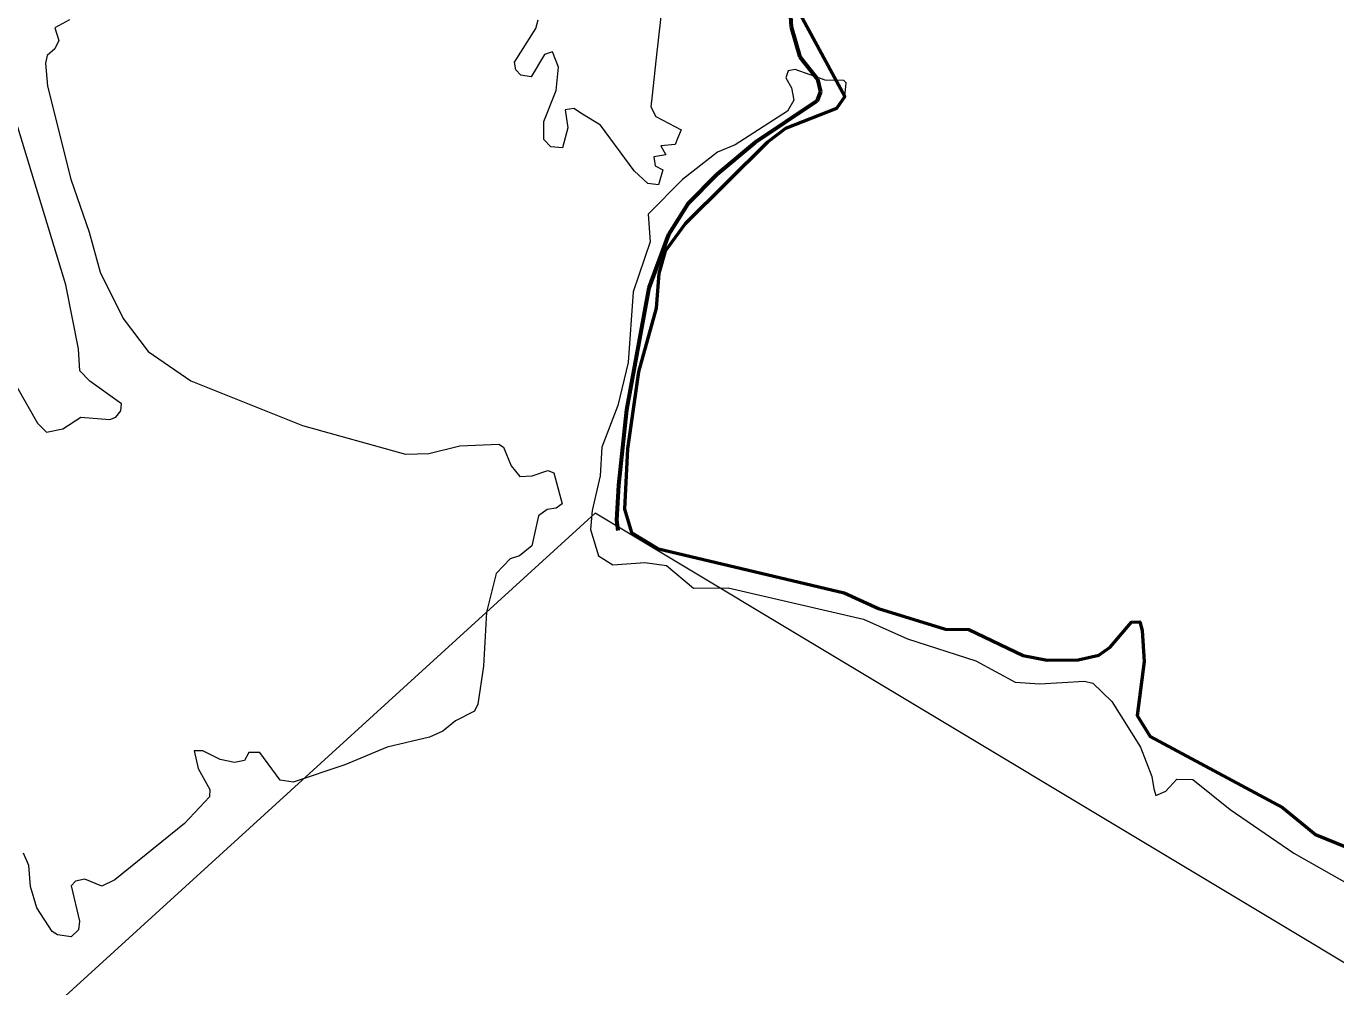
# Model space of a CAD drawing. Extents: x 553962 to 842807, y 8883888 to 9032388.
# Drawn here: x 800363 to 801153, y 9016872 to 9017451 of the extents above; entities that cross this region are included whole.
import ezdxf

# ---------------------------------------------------------------- set-up
doc = ezdxf.new("R2010")
doc.units = 0
doc.header["$LTSCALE"] = 200
doc.linetypes.add('LONG_DASH_SHORT_DASH', pattern=[9.9, 6, -1.2, 1.5, -1.2])
for name, color, linetype, lineweight in [('25', 7, 'Continuous', 13), ('28', 7, 'Continuous', 53), ('7', 7, 'Continuous', 90), ('8', 7, 'Continuous', 13)]:
    doc.layers.add(name, color=color, linetype=linetype, lineweight=lineweight)

msp = doc.modelspace()

# ---------------------------------------------------------------- linework, layer by layer
at = {"layer": '25'}
for points in [[(800766.8, 9017481.2), (800766.8, 9017481.2), (800760.5, 9017473.8), (800762.1, 9017471.1), (800767.9, 9017468.1), (800768.1, 9017464.7), (800763.2, 9017463), (800748.4, 9017469.8), (800745, 9017468.7), (800745.6, 9017457.3), (800742.7, 9017430.5), (800740.4, 9017409.9)], [(800766.8, 9017481.2), (800766.8, 9017481.2), (800760.5, 9017473.8), (800762.1, 9017471.1), (800767.9, 9017468.1), (800768.1, 9017464.7), (800763.2, 9017463), (800748.4, 9017469.8), (800745, 9017468.7), (800745.6, 9017457.3), (800742.7, 9017430.5), (800740.4, 9017409.9)], [(800388.9, 9017455.3), (800380, 9017450.5), (800382.3, 9017442.8), (800380, 9017437.9), (800375.3, 9017433.8), (800374.3, 9017429.2), (800375.6, 9017415.2), (800389.6, 9017359.1), (800400.8, 9017327.2), (800407.4, 9017303), (800421.2, 9017275), (800436.3, 9017255.2), (800462, 9017237.4), (800529.5, 9017210.4), (800591.5, 9017193.2), (800605.6, 9017193.6), (800624.3, 9017198.1), (800647.9, 9017199.1), (800650.8, 9017197.4), (800655.3, 9017186.2), (800660.6, 9017179.6), (800668.1, 9017180), (800677.4, 9017183.2), (800681.1, 9017181.9), (800686.1, 9017163.1), (800682.5, 9017160.5), (800677, 9017159.8), (800671.9, 9017156), (800667.8, 9017137.8), (800660.4, 9017131.8), (800654.7, 9017129.9), (800646.4, 9017121.2), (800640.5, 9017097.8), (800638.7, 9017065.1), (800635.3, 9017042.2), (800633.2, 9017038.1), (800621.7, 9017032.2), (800614.1, 9017026), (800606, 9017022.4)], [(800388.9, 9017455.3), (800380, 9017450.5), (800382.3, 9017442.8), (800380, 9017437.9), (800375.3, 9017433.8), (800374.3, 9017429.2), (800375.6, 9017415.2), (800389.6, 9017359.1), (800400.8, 9017327.2), (800407.4, 9017303), (800421.2, 9017275), (800436.3, 9017255.2), (800462, 9017237.4), (800529.5, 9017210.4), (800591.5, 9017193.2), (800605.6, 9017193.6), (800624.3, 9017198.1), (800647.9, 9017199.1), (800650.8, 9017197.4), (800655.3, 9017186.2), (800660.6, 9017179.6), (800668.1, 9017180), (800677.4, 9017183.2), (800681.1, 9017181.9), (800686.1, 9017163.1), (800682.5, 9017160.5), (800677, 9017159.8), (800671.9, 9017156), (800667.8, 9017137.8), (800660.4, 9017131.8), (800654.7, 9017129.9), (800646.4, 9017121.2), (800640.5, 9017097.8), (800638.7, 9017065.1), (800635.3, 9017042.2), (800633.2, 9017038.1), (800621.7, 9017032.2), (800614.1, 9017026), (800606, 9017022.4)], [(800698.5, 9017398.4), (800693.2, 9017401.8), (800688, 9017400.9), (800689.5, 9017390.1), (800686.3, 9017378), (800679.3, 9017378.6), (800675.1, 9017383.1), (800675.1, 9017393.9), (800682.5, 9017412.7), (800684, 9017426.7), (800680.3, 9017436), (800675.5, 9017434.5), (800667.4, 9017420.9), (800661.2, 9017422), (800658.1, 9017425.2), (800657.4, 9017429.8), (800670.2, 9017450), (800671.7, 9017455.4)], [(800698.5, 9017398.4), (800693.2, 9017401.8), (800688, 9017400.9), (800689.5, 9017390.1), (800686.3, 9017378), (800679.3, 9017378.6), (800675.1, 9017383.1), (800675.1, 9017393.9), (800682.5, 9017412.7), (800684, 9017426.7), (800680.3, 9017436), (800675.5, 9017434.5), (800667.4, 9017420.9), (800661.2, 9017422), (800658.1, 9017425.2), (800657.4, 9017429.8), (800670.2, 9017450), (800671.7, 9017455.4)], [(800725.5, 9017196.3), (800732.3, 9017242.8), (800742.8, 9017281.2), (800744.5, 9017302.2), (800748.3, 9017315.6), (800760.4, 9017332.1), (800810, 9017381.5), (800821, 9017389.8), (800851.7, 9017401.9), (800856.8, 9017409.1), (800857.6, 9017417.3), (800856.2, 9017418.8), (800844.8, 9017419), (800826.8, 9017425.3), (800822.5, 9017424.6), (800821.2, 9017420.4), (800824.5, 9017414.2), (800826, 9017406.9), (800822.2, 9017400.1), (800790.5, 9017379.9), (800779.8, 9017375.4), (800758.8, 9017359), (800738, 9017338.1), (800739.3, 9017321.3), (800729, 9017291.2), (800726, 9017248.5), (800719.8, 9017222.6), (800710, 9017197.3), (800709.1, 9017180.1), (800704.2, 9017159.1), (800703.2, 9017147.6), (800708, 9017131.7), (800716.8, 9017126.4), (800736.1, 9017127.8), (800749, 9017126), (800765.4, 9017112.2), (800786.3, 9017112.4), (800868, 9017093.5), (800894.6, 9017081.7), (800935.8, 9017068.4), (800959.5, 9017055.5), (800974.3, 9017054.5), (801001.4, 9017056.2), (801006.3, 9017054.9), (801017.8, 9017043.9), (801035.1, 9017016.2), (801042, 9016998.6), (801043.1, 9016991.1), (801044.4, 9016987.1), (801050.4, 9016989.7), (801057.1, 9016997), (801066.8, 9016996.7), (801089.2, 9016978.6), (801127.7, 9016952.4), (801161.1, 9016933.4)], [(800740.4, 9017409.9), (800739.7, 9017402.8), (800742.6, 9017396.9), (800757.9, 9017389), (800755.7, 9017383.7)], [(800740.4, 9017409.9), (800739.7, 9017402.8), (800742.6, 9017396.9), (800757.9, 9017389), (800755.7, 9017383.7)], [(800755.7, 9017383.7), (800754.3, 9017380.1), (800745.7, 9017379.2), (800748.6, 9017373.9), (800741.4, 9017372.7), (800742.2, 9017367.2), (800746.9, 9017364.7), (800744.3, 9017355.8), (800737.8, 9017356.5), (800729.5, 9017364.2), (800709.2, 9017391.7), (800698.5, 9017398.4)], [(800755.7, 9017383.7), (800754.3, 9017380.1), (800745.7, 9017379.2), (800748.6, 9017373.9), (800741.4, 9017372.7), (800742.2, 9017367.2), (800746.9, 9017364.7), (800744.3, 9017355.8), (800737.8, 9017356.5), (800729.5, 9017364.2), (800709.2, 9017391.7), (800698.5, 9017398.4)], [(800357.1, 9017233.8), (800369.6, 9017211.9), (800374.9, 9017206.4), (800384.9, 9017208.5), (800395.7, 9017215.5), (800413.1, 9017214), (800416.8, 9017215.5), (800419.9, 9017219.3), (800420.2, 9017223.6), (800401.2, 9017237.2), (800395.1, 9017243.4), (800394.2, 9017256.7), (800386.6, 9017295.4), (800357.7, 9017390.6)], [(800357.1, 9017233.8), (800369.6, 9017211.9), (800374.9, 9017206.4), (800384.9, 9017208.5), (800395.7, 9017215.5), (800413.1, 9017214), (800416.8, 9017215.5), (800419.9, 9017219.3), (800420.2, 9017223.6), (800401.2, 9017237.2), (800395.1, 9017243.4), (800394.2, 9017256.7), (800386.6, 9017295.4), (800357.7, 9017390.6)], [(801174, 9016950.2), (801140.7, 9016963.5), (801120.8, 9016979.8), (801040.9, 9017022.7), (801033.2, 9017035.4), (801037.3, 9017068), (801036.2, 9017086.7), (801034.7, 9017092), (801029.8, 9017091.8), (801016.8, 9017076.7), (801010, 9017071.8), (800997.6, 9017069.1), (800978.8, 9017068.9), (800964.3, 9017071.7), (800931.5, 9017087.3), (800917.5, 9017087.5), (800877, 9017100), (800856.4, 9017109.4), (800744.2, 9017136), (800727.9, 9017145.9), (800723.8, 9017160), (800725.5, 9017196.3)], [(800606, 9017022.4), (800580.5, 9017016.2), (800555, 9017005.6), (800523.8, 9016995.2), (800515.9, 9016996.3), (800503.6, 9017013), (800497.1, 9017013), (800494.5, 9017008.2), (800488.4, 9017007.1), (800479.8, 9017008.8), (800469.2, 9017014.1), (800464, 9017014.1), (800466.5, 9017003.5), (800473.5, 9016990.7), (800473.4, 9016986.4), (800458.2, 9016970.2), (800416.1, 9016936.2), (800408.4, 9016932.3), (800398.1, 9016936.6), (800392.5, 9016935.5), (800389.8, 9016932.5), (800394.9, 9016911.3), (800394.2, 9016906), (800389.8, 9016901.8), (800381.5, 9016903), (800378.3, 9016905.1), (800369.2, 9016919.4), (800365.3, 9016932.1), (800364.3, 9016944.9), (800361.1, 9016952.3)], [(800606, 9017022.4), (800580.5, 9017016.2), (800555, 9017005.6), (800523.8, 9016995.2), (800515.9, 9016996.3), (800503.6, 9017013), (800497.1, 9017013), (800494.5, 9017008.2), (800488.4, 9017007.1), (800479.8, 9017008.8), (800469.2, 9017014.1), (800464, 9017014.1), (800466.5, 9017003.5), (800473.5, 9016990.7), (800473.4, 9016986.4), (800458.2, 9016970.2), (800416.1, 9016936.2), (800408.4, 9016932.3), (800398.1, 9016936.6), (800392.5, 9016935.5), (800389.8, 9016932.5), (800394.9, 9016911.3), (800394.2, 9016906), (800389.8, 9016901.8), (800381.5, 9016903), (800378.3, 9016905.1), (800369.2, 9016919.4), (800365.3, 9016932.1), (800364.3, 9016944.9), (800361.1, 9016952.3)]]:
    msp.add_lwpolyline(points, dxfattribs=at)
at = {"layer": '28'}
for points in [[(800826, 9017464.6), (800827.4, 9017463.1), (800856.8, 9017409.1), (800851.7, 9017401.9), (800821, 9017389.8), (800810, 9017381.5), (800760.4, 9017332.1), (800748.3, 9017315.6), (800744.5, 9017302.2), (800742.8, 9017281.2), (800732.3, 9017242.8), (800725.5, 9017196.3)], [(800725.5, 9017196.3), (800723.8, 9017160), (800727.9, 9017145.9), (800744.2, 9017136), (800856.4, 9017109.4), (800877, 9017100), (800917.5, 9017087.5), (800931.5, 9017087.3), (800964.3, 9017071.7), (800978.8, 9017068.9), (800997.6, 9017069.1), (801010, 9017071.8), (801016.8, 9017076.7), (801029.8, 9017091.8), (801034.7, 9017092), (801036.2, 9017086.7), (801037.3, 9017068), (801033.2, 9017035.4), (801040.9, 9017022.7), (801120.8, 9016979.8), (801140.7, 9016963.5), (801174, 9016950.2)]]:
    msp.add_lwpolyline(points, dxfattribs=at)
at = {"layer": '7', "linetype": 'LONG_DASH_SHORT_DASH', "lineweight": 60}
msp.add_lwpolyline([(800823.6, 9017463.7), (800824.3, 9017451.1), (800829.6, 9017433), (800840.2, 9017419.6), (800842, 9017411.8), (800839.8, 9017406.2), (800802.7, 9017381.3), (800779.5, 9017362), (800762, 9017344.3), (800750.3, 9017325.7), (800738.5, 9017293.5), (800724.9, 9017220), (800720.1, 9017174.5), (800719, 9017153.3), (800719.7, 9017147)], dxfattribs=at)
at = {"layer": '8'}
msp.add_lwpolyline([(806161, 9014683.5), (805286.1, 9014561), (804109.2, 9015538.2), (803233.2, 9015653.1), (801852.1, 9016894.9), (801230.9, 9016842.4), (800706, 9017157.5), (800216.1, 9016711.1), (800076.1, 9016868.7), (799869.9, 9016834.7), (800123.9, 9017234.1), (800256.2, 9018248.5), (801064.5, 9018666.7), (801600.4, 9019718.2), (803075.9, 9020198.7), (804723.6, 9022148.4), (804807.1, 9023011.8)], dxfattribs=at)

doc.saveas('drawing.dxf')
